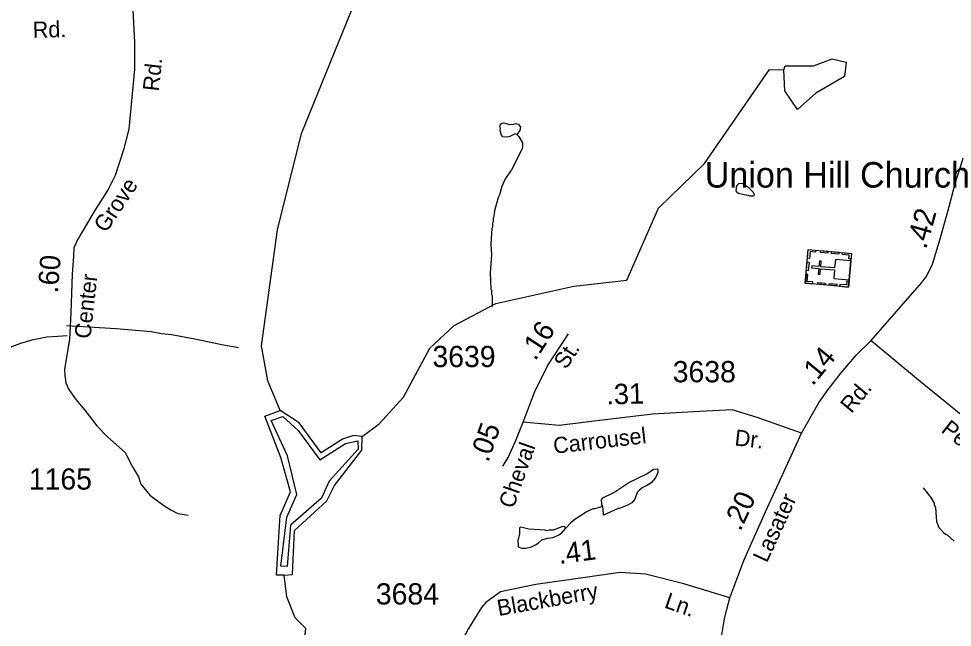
# Model space of a CAD drawing. Extents: x 1547597 to 1699558, y 810033 to 920809.
# Drawn here: x 1574920 to 1580417, y 833901 to 837485 of the extents above; entities that cross this region are included whole.
import ezdxf

# ---------------------------------------------------------------- set-up
doc = ezdxf.new("R2010")
doc.units = 0
for name, color, linetype in [('Exist Cultural Church with Cemetery CELL', 7, 'Continuous'), ('Exist Cultural Church with Cemetery Label', 7, 'Continuous'), ('Exist Hydrographic Buffer Line', 7, 'Continuous'), ('Exist Hydrographic Creek Single Shore', 7, 'Continuous'), ('Exist Hydrographic Lake Shore', 7, 'Continuous'), ('Exist Hydrographic Misc Water Feature', 7, 'Continuous'), ('Exist Hydrographic Pond Under 1500 Sq Ft', 7, 'Continuous'), ('Exist Road Non-System Type 51', 7, 'Continuous'), ('Exist Road Secondary Mileage Hundredths English Label', 7, 'Continuous'), ('Exist Road Secondary Type 51 Attributed', 7, 'Continuous'), ('Exist Road Secondary Type 51 Label', 7, 'Continuous'), ('Exist Road Secondary Type 51 Number Label', 7, 'Continuous')]:
    doc.layers.add(name, color=color, linetype=linetype)

msp = doc.modelspace()

# ---------------------------------------------------------------- linework, layer by layer
at = {"layer": 'Exist Cultural Church with Cemetery CELL'}
for points in [[(1579550.9, 835927.4), (1579568.7, 836125.7), (1579822.3, 836102.9), (1579804.6, 835904.6)], [(1579611.9, 836121.9), (1579610.9, 836110.5), (1579578.9, 836113.4), (1579575.2, 836073), (1579564.2, 836074), (1579568.8, 836125.7)], [(1579683.7, 836104), (1579640.6, 836107.8), (1579641.6, 836119.2), (1579684.7, 836115.3)], [(1579749.4, 836098), (1579706.2, 836101.9), (1579707.2, 836113.2), (1579750.4, 836109.4)], [(1579819.4, 836069.9), (1579807.9, 836070.9), (1579809.9, 836092.8), (1579769.7, 836096.4), (1579770.7, 836107.5), (1579822.3, 836102.9)], [(1579557.6, 836001.1), (1579562.2, 836052.8), (1579573.6, 836051.7), (1579568.9, 836000.1)], [(1579808.4, 835947.5), (1579818.4, 836059.2), (1579728.2, 836067.3), (1579723.6, 836016.8), (1579642.5, 836024.1), (1579645.4, 836056.9), (1579634.5, 836057.9), (1579631.5, 836025), (1579589.5, 836028.8), (1579588.4, 836017.3), (1579630.5, 836013.5), (1579627.5, 835980.5), (1579638.5, 835979.5), (1579641.4, 836012.5), (1579722.6, 836005.2), (1579718.2, 835955.6)], [(1579594.1, 835923.5), (1579595.1, 835934.8), (1579563, 835937.7), (1579566.7, 835978.1), (1579555.6, 835979.1), (1579550.9, 835927.4)], [(1579667.9, 835916.8), (1579624.8, 835920.7), (1579625.8, 835932.1), (1579669, 835928.2)], [(1579734.9, 835910.8), (1579691.7, 835914.7), (1579692.8, 835926), (1579735.9, 835922.2)], [(1579807.5, 835937.6), (1579796, 835938.6), (1579794.1, 835916.7), (1579753.8, 835920.3), (1579752.8, 835909.2), (1579804.5, 835904.6)]]:
    msp.add_lwpolyline(points, close=True, dxfattribs=at)
at = {"layer": 'Exist Hydrographic Buffer Line'}
for p, q in [((1576474.5, 835142.5), (1576565.5, 835060.8)), ((1576565.5, 835060.8), (1576693.4, 834888))]:
    msp.add_line(p, q, dxfattribs=at)
msp.add_lwpolyline([(1576693.4, 834888), (1576843.7, 834983.3), (1576916.6, 834998.2), (1576919.6, 834949.1), (1576747.9, 834760.8), (1576702.5, 834661.5), (1576521, 834502.2), (1576501.6, 834259.5), (1576464.4, 834261), (1576499, 834549.3), (1576557.2, 834682.8), (1576503.1, 834910.8), (1576406.3, 835118.8), (1576474.5, 835142.5)], dxfattribs=at)
at = {"layer": 'Exist Hydrographic Creek Single Shore'}
for points in [[(1576459.9, 835176.9), (1576387.5, 835351.4), (1576349.5, 835559), (1576444.9, 836241.3), (1576584.5, 836808.2), (1576947.5, 837703.6), (1577170.4, 837906.2)], [(1576941.5, 835025), (1577042.6, 835098.5), (1577186.5, 835256.4), (1577341.5, 835545.5), (1577484.5, 835677.2), (1577728.6, 835806.9), (1578188.5, 835909.2), (1578500.1, 835945.1), (1578686.6, 836368.5), (1578957.5, 836632.2), (1579340.5, 837185.8), (1579424.5, 837184.1)], [(1576500.5, 831022.5), (1576542.5, 831087.4), (1576545.5, 831271.1), (1576480.5, 831423.5), (1576415.5, 831500.2), (1576394.5, 831799.4), (1576419.5, 832334), (1576625.4, 832698.5), (1576646.4, 832841), (1576673.7, 832952.2), (1576675.7, 833028.2), (1576667.9, 833106.2), (1576593.2, 833289.3), (1576600.6, 833803.4), (1576610.3, 833893.1), (1576547.9, 833957.5), (1576498.7, 834080.8), (1576483.8, 834208.9)]]:
    msp.add_lwpolyline(points, dxfattribs=at)
at = {"layer": 'Exist Hydrographic Lake Shore'}
for points in [[(1576483.8, 834208.9), (1576437.7, 834208.9), (1576449.5, 834401.5), (1576459.5, 834558.9), (1576520.5, 834698.8), (1576464.5, 834900.1), (1576369.1, 835144.1), (1576459.9, 835176.9)], [(1576941.5, 835025), (1576891.3, 835029.5), (1576825.8, 835008.6), (1576700.9, 834928.2), (1576571.4, 835105.4), (1576459.9, 835176.9)], [(1576483.8, 834208.9), (1576531.4, 834211.8), (1576543.3, 834470.9), (1576733.7, 834646.6), (1576779.5, 834736.2), (1576940.5, 834943.1), (1576941.5, 835025)]]:
    msp.add_lwpolyline(points, dxfattribs=at)
at = {"layer": 'Exist Hydrographic Misc Water Feature'}
for points in [[(1577853.4, 836802.8), (1577843.5, 836806.9), (1577811.3, 836791.3), (1577795.3, 836787.5), (1577771.3, 836789.8), (1577763.4, 836797.9), (1577755.7, 836824), (1577755.9, 836840), (1577752, 836848.1), (1577756.2, 836864), (1577764.2, 836869.9), (1577774.3, 836871.7), (1577812.1, 836861.3), (1577836.2, 836863), (1577844.2, 836866.9), (1577860.2, 836862.7), (1577874, 836848.5), (1577869.7, 836826.6), (1577853.4, 836802.8)], [(1577853.4, 836802.8), (1577865.3, 836790.6), (1577886.9, 836754.4), (1577886.5, 836730.4), (1577882.4, 836714.5), (1577821, 836595.3), (1577783.6, 836542.3), (1577763.8, 836496), (1577751.3, 836448.2), (1577743.1, 836432.4), (1577722.1, 836352.6), (1577717.8, 836320.7), (1577713.7, 836312.8), (1577713.4, 836288.8), (1577709.3, 836280.8), (1577709, 836256.8), (1577704.9, 836248.9), (1577699.8, 836157), (1577703.7, 836094.8), (1577695.8, 835989.1), (1577700.7, 835893.1), (1577704.6, 835885.1), (1577704.4, 835861.1), (1577708.3, 835853), (1577707.4, 835787.7)], [(1579190.5, 836449), (1579215, 836445.8), (1579222.9, 836441.7), (1579246.9, 836441.4), (1579252.9, 836447.3), (1579247.1, 836461.4), (1579219.4, 836487.8), (1579183.7, 836512.2), (1579159.7, 836514.5), (1579145.6, 836500.7), (1579141.3, 836470.8), (1579147.1, 836462.7), (1579157, 836456.6), (1579190.5, 836449)], [(1578359.5, 834612.9), (1578353.5, 834621.5), (1578353.7, 834637.5), (1578349.8, 834645.5), (1578355.9, 834661.4), (1578424.3, 834694.5), (1578513, 834753.4), (1578617.6, 834804.1), (1578658, 834831.6), (1578679.9, 834833.3), (1578683.9, 834829.2), (1578683.7, 834813.2), (1578669.3, 834781.4), (1578643, 834751.8), (1578622.8, 834738), (1578590.6, 834722.4), (1578574.5, 834708.6), (1578562.3, 834694.8), (1578547.8, 834655), (1578529.6, 834633.2), (1578505.4, 834619.5), (1578457.2, 834600.2), (1578449.2, 834600.3), (1578363.7, 834561.2), (1578362.9, 834571.4), (1578359.5, 834612.9)], [(1580244.2, 834721.7), (1580289.6, 834665.1), (1580309.2, 834632.9), (1580309.1, 834624.9), (1580316.8, 834604.8), (1580323.9, 834524.8), (1580337.4, 834488.6), (1580367.1, 834458.2), (1580381, 834448.1), (1580386.3, 834446.2), (1580426.5, 834407.5)], [(1578359.5, 834612.9), (1578309.2, 834598), (1578301.2, 834598.1), (1578261, 834578.6), (1578194.5, 834535.5), (1578170.2, 834515.8), (1578141.8, 834484.5)], [(1577867.7, 834450.7), (1577863.3, 834423.7), (1577859.2, 834415.8), (1577860.7, 834375.8), (1577882.5, 834367.5), (1577906.5, 834367.2), (1577938.6, 834374.8), (1577962.8, 834386.5), (1577978.9, 834396.3), (1578001.1, 834416), (1578035.2, 834425.6), (1578067.3, 834429.2), (1578099.4, 834444.7), (1578115.6, 834454.5), (1578141.8, 834484.5)], [(1578141.8, 834484.5), (1578136, 834492.3), (1578124, 834494.4), (1578067.8, 834473.1), (1578043.8, 834473.4), (1578027.7, 834469.7), (1578019.8, 834473.8), (1577923.9, 834478.9), (1577876.1, 834491.5), (1577868, 834487.6), (1577867.7, 834450.7)]]:
    msp.add_lwpolyline(points, dxfattribs=at)
at = {"layer": 'Exist Hydrographic Pond Under 1500 Sq Ft'}
msp.add_lwpolyline([(1579424.5, 837184.1), (1579432.5, 837206.8), (1579599.6, 837206.8), (1579708.5, 837247.2), (1579791.5, 837229.1), (1579782.6, 837143.9), (1579613.5, 837045.6), (1579504.5, 836949.4), (1579430.5, 837059.2), (1579424.5, 837184.1)], dxfattribs=at)
at = {"layer": 'Exist Road Non-System Type 51'}
for points in [[(1576213.7, 835546.4), (1576116, 835563.8), (1575958.4, 835598), (1575820.6, 835622.2), (1575760.7, 835629), (1575700.9, 835639.8), (1575631, 835646.8), (1575495, 835658.8), (1575201.1, 835675.9)], [(1575206.4, 835617), (1575150.4, 835613.8), (1575086.2, 835608.7), (1574997.9, 835592), (1574931.6, 835573), (1574877.3, 835551.6), (1574828.7, 835514.4), (1574796, 835472.8), (1574777.7, 835449)], [(1575692.6, 834678.4), (1575775.7, 834617.6), (1575816.6, 834592.2), (1575857.6, 834570.8), (1575918, 834561)]]:
    msp.add_lwpolyline(points, dxfattribs=at)
at = {"layer": 'Exist Road Secondary Type 51 Attributed'}
for points in [[(1579939.5, 835589.6), (1580237.2, 835930.9), (1580266.8, 835970.2), (1580299.7, 836038.5), (1580345.7, 836188.4), (1580396.5, 836369.9), (1580432.7, 836513.5), (1580475.8, 836649.7), (1580515.3, 836802.2), (1580546.8, 836983.6), (1580561.3, 837163.7), (1580553.4, 837289.9), (1580549.4, 837460.7), (1580541.7, 837640.6)], [(1575587.7, 837612.5), (1575602.4, 837346.5), (1575601.4, 837187.1), (1575568.2, 836835), (1575537.2, 836711.8), (1575489, 836561.2), (1575446.6, 836479.4), (1575370, 836359.3), (1575268.2, 836186.1), (1575245.5, 836135.9), (1575242.3, 836086.7), (1575235.9, 835980.8), (1575227.1, 835753), (1575219.8, 835596.7), (1575190.8, 835419.1), (1575191.9, 835384.4), (1575198.1, 835340.4), (1575215.2, 835302.1), (1575256.6, 835242.1), (1575310.3, 835179.4), (1575379.8, 835087.3), (1575442.4, 835022.1), (1575548, 834929.4), (1575590.8, 834846.8), (1575624.9, 834787.3), (1575639.7, 834743.5), (1575692.6, 834678.4)], [(1577890.3, 835108.9), (1577958.2, 835288.8), (1578034.1, 835440.7), (1578157.9, 835628.5)], [(1579528.1, 835044.1), (1579632.3, 835225.9), (1579685.9, 835301.8), (1579761.8, 835398.7), (1579851.7, 835505.8), (1579939.5, 835589.6)], [(1579939.5, 835589.6), (1580216.6, 835358), (1580581.8, 835062), (1580729.7, 834946), (1581002.2, 834725.5), (1581237, 834534), (1581367.4, 834461.5), (1581497.9, 834426.6), (1581608, 834438.3), (1581783.9, 834493.6), (1581946.2, 834537.1), (1582076.7, 834537.1), (1582212.9, 834496.5), (1582465.1, 834348.5), (1582649.7, 834233.2), (1582864.2, 834105.6), (1582997.2, 834049.9), (1583227.8, 833980.6)], [(1579528.1, 835044.1), (1579268.3, 835136.9), (1579120.5, 835180.8), (1578892.8, 835168.8), (1578653.2, 835156.8), (1578389.6, 835124.9), (1578102, 835088.9), (1577890.3, 835108.9)], [(1577770.5, 834849), (1577802.5, 834901), (1577846.4, 835000.9), (1577890.3, 835108.9)], [(1579107.5, 834074.1), (1579188.7, 834293.9), (1579316.8, 834580.1), (1579416.4, 834799.3), (1579528.1, 835044.1)], [(1579107.5, 834074.1), (1578835.3, 834156.6), (1578609.9, 834214.3), (1578461.2, 834223.9), (1578254.9, 834195.1), (1577964.7, 834152.5), (1577756, 834109.6), (1577669.7, 834046.2), (1577645.8, 834017.4), (1577568.8, 833893.1), (1577514.2, 833789.8), (1577457.1, 833675.9), (1577431.3, 833651.3), (1577406, 833645.4), (1577363.1, 833645.4), (1577304.6, 833657.1), (1577222.7, 833688.3)], [(1579048, 833786.9), (1579076, 833950.5), (1579087.5, 833999.2), (1579107.5, 834074.1)]]:
    msp.add_lwpolyline(points, dxfattribs=at)

# ---------------------------------------------------------------- texts
at = {"layer": 'Exist Cultural Church with Cemetery Label'}
msp.add_text('Union Hill Church', height=150, dxfattribs=at).set_placement((1578959.5, 836490))
at = {"layer": 'Exist Road Secondary Mileage Hundredths English Label'}
for s, height, rotation, p in [('.42', 125, 74.3687, (1580262.3, 836122.3)), ('.60', 120, 85.5952, (1575151.4, 835866.2)), ('.16', 120, 56.8164, (1577961.5, 835465.7)), ('.14', 120, 50.3457, (1579594.4, 835317.8)), ('.31', 120, 1.634, (1578381.2, 835212.5)), ('.05', 120, 70.6257, (1577684.2, 834868)), ('.20', 120, 65.207, (1579169.4, 834462)), ('.41', 120, 7.3326, (1578103.5, 834273.5))]:
    msp.add_text(s, height=height, rotation=rotation, dxfattribs=at).set_placement(p)
at = {"layer": 'Exist Road Secondary Type 51 Label'}
for s, rotation, p in [('Rd.', 1.5173, (1575004.4, 837371.4)), ('Rd.', 83.8275, (1575745, 837054)), ('Grove', 56.2574, (1575434.7, 836218.9)), ('Center', 83.6601, (1575342.5, 835596.7)), ('St.', 56.8164, (1578143.1, 835415)), ('Rd.', 50.3457, (1579822.5, 835156.3)), ('Peace', 321.6627, (1580344.7, 835054.6)), ('Carrousel', 6.5308, (1578072.3, 834922.6)), ('Dr.', 353.3362, (1579131.7, 834972.4)), ('Cheval', 70.6257, (1577832.9, 834595)), ('Lasater', 65.207, (1579324.7, 834276.3)), ('Blackberry', 10.0508, (1577745.8, 833967)), ('Ln.', 340.9213, (1578715.9, 834018.5))]:
    msp.add_text(s, height=95, rotation=rotation, dxfattribs=at).set_placement(p)
at = {"layer": 'Exist Road Secondary Type 51 Number Label'}
for s, p in [('3639', (1577356, 835433.1)), ('3638', (1578770.5, 835343.7)), ('1165', (1574979.9, 834711.8)), ('3684', (1577023, 834035.3))]:
    msp.add_text(s, height=125, dxfattribs=at).set_placement(p)

doc.saveas('drawing.dxf')
